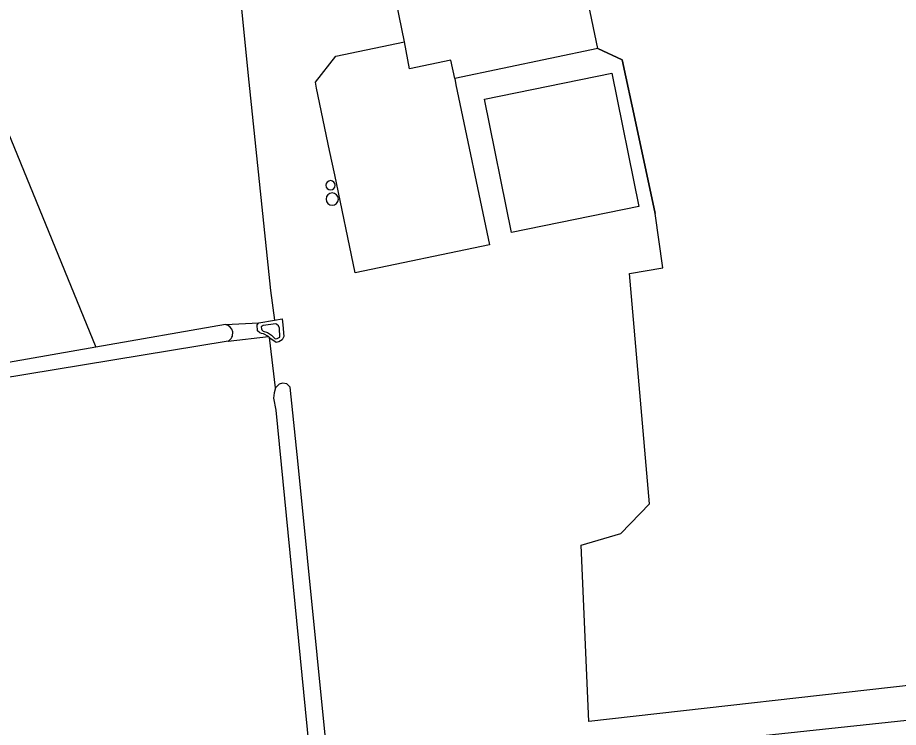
# Model space of a CAD drawing. Extents: x 140000 to 143000, y 403500 to 406000.
# Drawn here: x 140311 to 140453.4, y 404165.7 to 404280.4 of the extents above; entities that cross this region are included whole.
import ezdxf

# ---------------------------------------------------------------- set-up
doc = ezdxf.new("R2010")
doc.units = 0
for name, color, linetype in [('gg-afsc-erfafscheiding', 7, 'Continuous'), ('gg-afsc-hekwerk', 7, 'Continuous'), ('gg-bbg-bassin', 7, 'Continuous'), ('gg-bbg-bijgebouw', 7, 'Continuous'), ('gg-bbg-hoofdgebouw', 7, 'Continuous'), ('gg-bbg-overig bouwwerk', 7, 'Continuous'), ('gg-bbg-tussenscheiding', 7, 'Continuous'), ('gg-knt-verharding', 7, 'Continuous'), ('gg-kntw-bovenkant insteek waterloop', 7, 'Continuous'), ('gg-kntw-waterlijn', 7, 'Continuous'), ('gt-grn-groengrens', 7, 'Continuous')]:
    doc.layers.add(name, color=color, linetype=linetype)

msp = doc.modelspace()

# ---------------------------------------------------------------- linework, layer by layer
at = {"layer": 'gg-afsc-erfafscheiding'}
msp.add_line((140352.72, 404220.55), (140351.73, 404228.69), dxfattribs=at)
msp.add_lwpolyline([(140278.33, 404336.48), (140295.67, 404292.5), (140296.71, 404292.93), (140323.67, 404227.13)], dxfattribs=at)
at = {"layer": 'gg-afsc-hekwerk'}
msp.add_line((140410.95, 404263.32), (140414.06, 404248.73), dxfattribs=at)
msp.add_lwpolyline([(140404.81, 404275.35), (140408.72, 404273.56), (140410.95, 404263.32)], dxfattribs=at)
at = {"layer": 'gg-bbg-bassin'}
msp.add_lwpolyline([(140407.05, 404271.41), (140411.45, 404249.86), (140390.88, 404245.66), (140386.47, 404267.21), (140407.05, 404271.41)], dxfattribs=at)
at = {"layer": 'gg-bbg-bijgebouw'}
for q in [(140402.97, 404284.21), (140381.67, 404270.55)]:
    msp.add_line((140404.81, 404275.35), q, dxfattribs=at)
for points in [[(140373.56, 404276.47), (140371.35, 404287.25), (140371.25, 404287.23)], [(140381.67, 404270.55), (140381.88, 404269.53), (140387.28, 404243.63), (140365.58, 404239.11), (140362.28, 404254.96), (140361.46, 404258.88), (140359.36, 404268.97), (140359.16, 404269.95), (140362.47, 404274.16), (140373.56, 404276.47)]]:
    msp.add_lwpolyline(points, dxfattribs=at)
at = {"layer": 'gg-bbg-hoofdgebouw'}
msp.add_lwpolyline([(140408.46, 404155), (140448.06, 404159.2), (140447.84, 404161.32), (140472.46, 404163.93), (140471.96, 404168.62), (140383.5, 404159.22), (140380.01, 404158.85), (140380.76, 404151.71), (140381.52, 404151.79), (140381.8, 404149.15), (140391.58, 404150.18)], dxfattribs=at)
at = {"layer": 'gg-bbg-overig bouwwerk'}
for centre, radius, start, end in [((140361.61, 404253.27), 0.75, 0, 180), ((140361.61, 404253.27), 0.75, 180, 0), ((140361.88, 404251.05), 1, 0.0573, 180.0573), ((140361.88, 404251.05), 1, 180.0573, 0.0573)]:
    msp.add_arc(centre, radius, start, end, dxfattribs=at)
at = {"layer": 'gg-bbg-tussenscheiding'}
msp.add_lwpolyline([(140381.67, 404270.55), (140381.05, 404273.49), (140374.36, 404272.1), (140373.56, 404276.47)], dxfattribs=at)
at = {"layer": 'gg-knt-verharding'}
for points in [[(140346.7, 404286.9), (140347.08, 404282.85), (140348.26, 404271.47), (140351.89, 404236.3), (140352.52, 404231.48)], [(140459.75, 404172.98), (140403.35, 404166.62), (140402.1, 404195.11), (140408.52, 404197.02), (140413.17, 404201.78), (140409.91, 404239.03), (140415.34, 404239.95), (140414.06, 404248.73), (140410.95, 404263.32), (140408.72, 404273.56), (140404.81, 404275.35)]]:
    msp.add_lwpolyline(points, dxfattribs=at)
at = {"layer": 'gg-kntw-bovenkant insteek waterloop'}
for p, q in [((140350.02, 404231.07), (140352.52, 404231.48)), ((140344.65, 404230.8), (140323.67, 404227.13)), ((140351.55, 404228.85), (140351.73, 404228.69)), ((140345.05, 404228.07), (140248.65, 404212.31))]:
    msp.add_line(p, q, dxfattribs=at)
for points in [[(140352.52, 404231.48), (140353.79, 404231.68), (140353.9, 404230.73), (140354.03, 404228.84), (140353.81, 404228.32), (140353.24, 404228), (140352.84, 404227.85), (140351.94, 404228.49), (140351.73, 404228.69)], [(140351.55, 404228.85), (140350.76, 404229.27), (140350.42, 404229.32), (140350.18, 404229.42), (140349.79, 404229.78), (140349.76, 404230.73), (140350.02, 404231.07)], [(140323.67, 404227.13), (140299.36, 404222.87), (140250.81, 404214.34)], [(140360.57, 404160.11), (140360.78, 404160.83), (140360.93, 404162.26), (140356.38, 404208.22), (140355.1, 404220.63), (140354.53, 404221.22), (140353.82, 404221.3), (140353.28, 404221.14), (140352.72, 404220.55)], [(140352.72, 404220.55), (140352.51, 404219.76), (140352.41, 404218.87), (140352.75, 404216.92), (140358.37, 404159.87)]]:
    msp.add_lwpolyline(points, dxfattribs=at)
msp.add_arc((140344.32, 404229.36), 1.48, 299.8044, 77.2304, dxfattribs=at)
at = {"layer": 'gg-kntw-waterlijn'}
msp.add_lwpolyline([(140350.42, 404230.1), (140350.5, 404229.9), (140350.71, 404229.71), (140351.43, 404229.49), (140352.05, 404229.04), (140352.65, 404228.49), (140352.95, 404228.53), (140353.42, 404228.75), (140353.37, 404230.17), (140353.19, 404230.54), (140352.94, 404230.77), (140352.74, 404230.9), (140350.71, 404230.62), (140350.38, 404230.41), (140350.42, 404230.1)], dxfattribs=at)
at = {"layer": 'gt-grn-groengrens'}
for p, q in [((140344.65, 404230.8), (140350.02, 404231.07)), ((140345.05, 404228.07), (140351.55, 404228.85))]:
    msp.add_line(p, q, dxfattribs=at)

doc.saveas('drawing.dxf')
